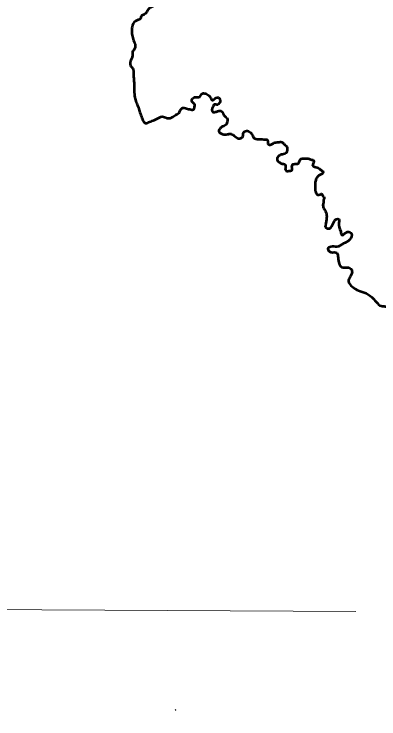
# Model space of a CAD drawing. Extents: x 553962 to 842807, y 8883888 to 9032388.
# Drawn here: x 819345 to 820575, y 9010223 to 9012598 of the extents above; entities that cross this region are included whole.
import ezdxf

# ---------------------------------------------------------------- set-up
doc = ezdxf.new("R2010")
doc.units = 0
doc.header["$LTSCALE"] = 200
doc.layers.add('1', color=7, linetype='Continuous', lineweight=13)

msp = doc.modelspace()

# ---------------------------------------------------------------- linework, layer by layer
at = {"layer": '1'}
msp.add_line((819890.4, 9010253.7), (819889.9, 9010251.2), dxfattribs=at)
for points in [[(800152.2, 9010680.8), (807799.9, 9010651.8), (820497.5, 9010584.4)], [(800152.2, 9010680.8), (807799.9, 9010651.8), (820497.5, 9010584.4)], [(819888.2, 9010254.9), (819889, 9010253.2), (819890, 9010251.4)]]:
    msp.add_lwpolyline(points, dxfattribs=at)
at = {"layer": '1', "lineweight": 25}
msp.add_spline([(834097.2, 9024059.8), (833987.3, 9023033.7), (831789.3, 9018856), (827539.7, 9013908.7), (823583.1, 9008961.4), (821092, 9005956.4), (819956.3, 9004124.1)], degree=3, dxfattribs=at)
msp.add_spline([(834097.2, 9024059.8), (833987.3, 9023033.7), (831789.3, 9018856), (827539.7, 9013908.7), (823583.1, 9008961.4), (821092, 9005956.4), (819956.3, 9004124.1)], degree=3, dxfattribs=at)
at = {"layer": '1', "lineweight": 53}
for points in [[(819471.7, 9012840.6), (819480.7, 9012827.2), (819507.1, 9012822.5), (819542.9, 9012814.9), (819564.6, 9012804.6), (819584.3, 9012803.6), (819599.4, 9012814.9), (819610.7, 9012833.8), (819632.4, 9012839.5), (819653.2, 9012842.3), (819671.1, 9012831.9), (819681.4, 9012826.2), (819673, 9012811.2), (819661.6, 9012805.5), (819656.9, 9012791.4), (819667.3, 9012783.8), (819686.2, 9012792.3), (819704.1, 9012796.1), (819712.5, 9012787.6), (819706.9, 9012774.4), (819705.9, 9012755.6), (819710.7, 9012731.1), (819714.4, 9012717.9), (819727.6, 9012705.6), (819748.4, 9012693.3), (819773.8, 9012693.3), (819789.8, 9012692.4), (819800.2, 9012686.8), (819807.7, 9012669.8), (819818.1, 9012661.3), (819824.7, 9012648.1), (819825.6, 9012631.1), (819809.6, 9012622.7), (819794.5, 9012609.5), (819784.2, 9012596.3), (819774.8, 9012592.5), (819771, 9012583.1), (819754, 9012574.6), (819743.3, 9012554.2), (819741.7, 9012539.3), (819744.3, 9012522.8), (819749.7, 9012504.1), (819752.9, 9012496.1), (819750.2, 9012478.5), (819744.9, 9012471.1), (819744.3, 9012465.2), (819743.8, 9012454), (819739.5, 9012444.9), (819736.3, 9012434.3), (819737.9, 9012424.7), (819743.8, 9012416.7), (819747.5, 9012406.6), (819748.1, 9012386.3), (819749.7, 9012366.6), (819750.2, 9012340.4)], [(819471.7, 9012840.6), (819480.7, 9012827.2), (819507.1, 9012822.5), (819542.9, 9012814.9), (819564.6, 9012804.6), (819584.3, 9012803.6), (819599.4, 9012814.9), (819610.7, 9012833.8), (819632.4, 9012839.5), (819653.2, 9012842.3), (819671.1, 9012831.9), (819681.4, 9012826.2), (819673, 9012811.2), (819661.6, 9012805.5), (819656.9, 9012791.4), (819667.3, 9012783.8), (819686.2, 9012792.3), (819704.1, 9012796.1), (819712.5, 9012787.6), (819706.9, 9012774.4), (819705.9, 9012755.6), (819710.7, 9012731.1), (819714.4, 9012717.9), (819727.6, 9012705.6), (819748.4, 9012693.3), (819773.8, 9012693.3), (819789.8, 9012692.4), (819800.2, 9012686.8), (819807.7, 9012669.8), (819818.1, 9012661.3), (819824.7, 9012648.1), (819825.6, 9012631.1), (819809.6, 9012622.7), (819794.5, 9012609.5), (819784.2, 9012596.3), (819774.8, 9012592.5), (819771, 9012583.1), (819754, 9012574.6), (819743.3, 9012554.2), (819741.7, 9012539.3), (819744.3, 9012522.8), (819749.7, 9012504.1), (819752.9, 9012496.1), (819750.2, 9012478.5), (819744.9, 9012471.1), (819744.3, 9012465.2), (819743.8, 9012454), (819739.5, 9012444.9), (819736.3, 9012434.3), (819737.9, 9012424.7), (819743.8, 9012416.7), (819747.5, 9012406.6), (819748.1, 9012386.3), (819749.7, 9012366.6), (819750.2, 9012340.4)], [(819750.2, 9012340.4), (819752.3, 9012317), (819757.1, 9012300.5), (819764.1, 9012282.9), (819769.4, 9012266.3), (819776.3, 9012248.8), (819781.1, 9012236.5), (819788.1, 9012230.6), (819801.4, 9012234.9), (819817.9, 9012240.2), (819835, 9012249.8), (819844.6, 9012252.5), (819860.6, 9012247.7), (819872.8, 9012247.7), (819886.7, 9012256.2), (819901.6, 9012265.3), (819906.9, 9012275.9), (819914.4, 9012281.8), (819922.9, 9012280.7), (819937.3, 9012277), (819949.6, 9012275.9), (819953.8, 9012285), (819954.4, 9012293), (819945.3, 9012302.6), (819946.9, 9012313.8), (819953.3, 9012317.5), (819967.2, 9012318.1), (819974.1, 9012322.3), (819978.4, 9012329.2), (819991.2, 9012329.8), (819998.6, 9012325.5), (820008.2, 9012314.9), (820014.6, 9012307.4), (820020, 9012311.1), (820025.3, 9012315.9), (820033.8, 9012317), (820039.1, 9012309.5), (820037, 9012297.3), (820030.6, 9012292.5), (820021, 9012293), (820014.6, 9012283.9), (820012, 9012274.9), (820015.7, 9012267.9), (820026.3, 9012269), (820038.1, 9012272.2), (820045.5, 9012270.1), (820049.8, 9012262.6), (820054.1, 9012254.6), (820063.7, 9012246.6), (820063.7, 9012235.4), (820061, 9012226.9), (820048.2, 9012218.9), (820040.2, 9012213), (820034.9, 9012203.4), (820048.2, 9012192.9)], [(819750.2, 9012340.4), (819752.3, 9012317), (819757.1, 9012300.5), (819764.1, 9012282.9), (819769.4, 9012266.3), (819776.3, 9012248.8), (819781.1, 9012236.5), (819788.1, 9012230.6), (819801.4, 9012234.9), (819817.9, 9012240.2), (819835, 9012249.8), (819844.6, 9012252.5), (819860.6, 9012247.7), (819872.8, 9012247.7), (819886.7, 9012256.2), (819901.6, 9012265.3), (819906.9, 9012275.9), (819914.4, 9012281.8), (819922.9, 9012280.7), (819937.3, 9012277), (819949.6, 9012275.9), (819953.8, 9012285), (819954.4, 9012293), (819945.3, 9012302.6), (819946.9, 9012313.8), (819953.3, 9012317.5), (819967.2, 9012318.1), (819974.1, 9012322.3), (819978.4, 9012329.2), (819991.2, 9012329.8), (819998.6, 9012325.5), (820008.2, 9012314.9), (820014.6, 9012307.4), (820020, 9012311.1), (820025.3, 9012315.9), (820033.8, 9012317), (820039.1, 9012309.5), (820037, 9012297.3), (820030.6, 9012292.5), (820021, 9012293), (820014.6, 9012283.9), (820012, 9012274.9), (820015.7, 9012267.9), (820026.3, 9012269), (820038.1, 9012272.2), (820045.5, 9012270.1), (820049.8, 9012262.6), (820054.1, 9012254.6), (820063.7, 9012246.6), (820063.7, 9012235.4), (820061, 9012226.9), (820048.2, 9012218.9), (820040.2, 9012213), (820034.9, 9012203.4), (820048.2, 9012192.9)], [(820048.2, 9012192.9), (820064.2, 9012192.9), (820077, 9012194), (820090.8, 9012184.9), (820106.3, 9012178.5), (820116.4, 9012185.5), (820118.6, 9012197.7), (820128.2, 9012204.1), (820142, 9012199.3), (820149.5, 9012187.1), (820157, 9012178.5), (820171.9, 9012176.4), (820192.1, 9012175.3), (820198.5, 9012173.7), (820200.7, 9012165.7), (820201.7, 9012159.3), (820211.3, 9012158.3), (820220.9, 9012163.6), (820235.8, 9012166.3), (820247.6, 9012166.3), (820256.1, 9012159.3), (820265.7, 9012147.1), (820265.2, 9012139.1), (820263.6, 9012131.1), (820249.7, 9012125.2), (820238, 9012119.9), (820233.7, 9012115.1), (820231.6, 9012110.3), (820233.2, 9012103.9), (820239.1, 9012099.1), (820248.7, 9012093.2), (820256.6, 9012092.7), (820260.4, 9012083.6), (820259.8, 9012073.5), (820265.2, 9012068.1), (820271.6, 9012069.2), (820281.7, 9012071.9), (820281.7, 9012082.5), (820283.8, 9012090.5), (820294.5, 9012093.2), (820304.6, 9012095.9), (820307.8, 9012102.8), (820311, 9012109.2), (820323.3, 9012110.8), (820336.6, 9012110.8), (820348.9, 9012107.1), (820354.2, 9012104.9), (820353.5, 9012094.8), (820351.3, 9012088.4), (820358.2, 9012083.1), (820373.2, 9012077.7), (820381.7, 9012071.3), (820387.6, 9012066.5), (820383.3, 9012060.1), (820374.2, 9012055.3)], [(820048.2, 9012192.9), (820064.2, 9012192.9), (820077, 9012194), (820090.8, 9012184.9), (820106.3, 9012178.5), (820116.4, 9012185.5), (820118.6, 9012197.7), (820128.2, 9012204.1), (820142, 9012199.3), (820149.5, 9012187.1), (820157, 9012178.5), (820171.9, 9012176.4), (820192.1, 9012175.3), (820198.5, 9012173.7), (820200.7, 9012165.7), (820201.7, 9012159.3), (820211.3, 9012158.3), (820220.9, 9012163.6), (820235.8, 9012166.3), (820247.6, 9012166.3), (820256.1, 9012159.3), (820265.7, 9012147.1), (820265.2, 9012139.1), (820263.6, 9012131.1), (820249.7, 9012125.2), (820238, 9012119.9), (820233.7, 9012115.1), (820231.6, 9012110.3), (820233.2, 9012103.9), (820239.1, 9012099.1), (820248.7, 9012093.2), (820256.6, 9012092.7), (820260.4, 9012083.6), (820259.8, 9012073.5), (820265.2, 9012068.1), (820271.6, 9012069.2), (820281.7, 9012071.9), (820281.7, 9012082.5), (820283.8, 9012090.5), (820294.5, 9012093.2), (820304.6, 9012095.9), (820307.8, 9012102.8), (820311, 9012109.2), (820323.3, 9012110.8), (820336.6, 9012110.8), (820348.9, 9012107.1), (820354.2, 9012104.9), (820353.5, 9012094.8), (820351.3, 9012088.4), (820358.2, 9012083.1), (820373.2, 9012077.7), (820381.7, 9012071.3), (820387.6, 9012066.5), (820383.3, 9012060.1), (820374.2, 9012055.3)], [(820374.2, 9012055.3), (820366.8, 9012047.9), (820362, 9012038.3), (820359.8, 9012024.9), (820359.8, 9012011.6), (820360.9, 9011999.9), (820367.8, 9011989.2), (820376.9, 9011989.7), (820380.6, 9011991.9), (820386.5, 9011984.9), (820390.8, 9011979.6), (820388.6, 9011972.1), (820388.6, 9011962.5), (820386.5, 9011953.5), (820390.2, 9011941.2), (820396.6, 9011930), (820398.8, 9011918.8), (820398.2, 9011904.9), (820395.6, 9011891.1), (820395, 9011880.4), (820400.9, 9011875.6), (820410.5, 9011876.7), (820420.6, 9011892.1), (820432.3, 9011907.1), (820440.3, 9011907.1), (820439.8, 9011895.3), (820446.1, 9011865), (820450.9, 9011853.1), (820468.8, 9011863.8), (820483.1, 9011857.8), (820477.1, 9011838.7), (820455.6, 9011824.4), (820433, 9011813.7), (820412.7, 9011813.7), (820403.1, 9011806.5), (820412.7, 9011795.8), (820433, 9011793.4), (820436.5, 9011782.6), (820440.1, 9011761.1), (820446.1, 9011746.8), (820464, 9011744.4), (820480.7, 9011739.6), (820484.3, 9011727.7), (820477.1, 9011711), (820472.3, 9011697.8), (820485.5, 9011678.8), (820505.8, 9011666.8), (820532.1, 9011657.3), (820545.2, 9011648.9), (820566.7, 9011627.4), (820582.2, 9011614.3), (820596.5, 9011613.1), (820608.5, 9011607.1), (820613.2, 9011594), (820603.7, 9011583.2)], [(820374.2, 9012055.3), (820366.8, 9012047.9), (820362, 9012038.3), (820359.8, 9012024.9), (820359.8, 9012011.6), (820360.9, 9011999.9), (820367.8, 9011989.2), (820376.9, 9011989.7), (820380.6, 9011991.9), (820386.5, 9011984.9), (820390.8, 9011979.6), (820388.6, 9011972.1), (820388.6, 9011962.5), (820386.5, 9011953.5), (820390.2, 9011941.2), (820396.6, 9011930), (820398.8, 9011918.8), (820398.2, 9011904.9), (820395.6, 9011891.1), (820395, 9011880.4), (820400.9, 9011875.6), (820410.5, 9011876.7), (820420.6, 9011892.1), (820432.3, 9011907.1), (820440.3, 9011907.1), (820439.8, 9011895.3), (820446.1, 9011865), (820450.9, 9011853.1), (820468.8, 9011863.8), (820483.1, 9011857.8), (820477.1, 9011838.7), (820455.6, 9011824.4), (820433, 9011813.7), (820412.7, 9011813.7), (820403.1, 9011806.5), (820412.7, 9011795.8), (820433, 9011793.4), (820436.5, 9011782.6), (820440.1, 9011761.1), (820446.1, 9011746.8), (820464, 9011744.4), (820480.7, 9011739.6), (820484.3, 9011727.7), (820477.1, 9011711), (820472.3, 9011697.8), (820485.5, 9011678.8), (820505.8, 9011666.8), (820532.1, 9011657.3), (820545.2, 9011648.9), (820566.7, 9011627.4), (820582.2, 9011614.3), (820596.5, 9011613.1), (820608.5, 9011607.1), (820613.2, 9011594), (820603.7, 9011583.2)]]:
    msp.add_spline(points, degree=3, dxfattribs=at)

doc.saveas('drawing.dxf')
